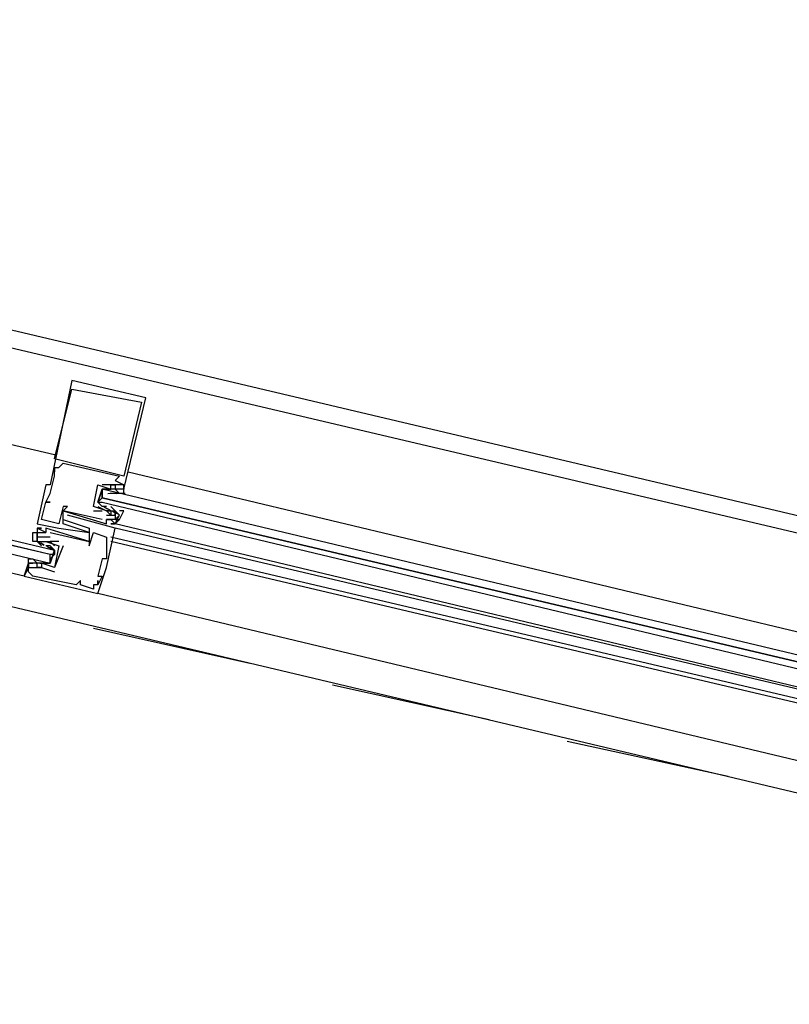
# Model space of a CAD drawing. Header units: feet. Extents: x -79 to 198, y -22 to 181.
# Tile 310 of 318: x 114.47 to 116.83, y 145.37 to 148.39. Entities that reach past the tile are written whole.
import ezdxf

# ---------------------------------------------------------------- set-up
doc = ezdxf.new("R2010")
doc.units = ezdxf.units.FT
doc.layers.add('A-LINEA', color=7, linetype='CONTINUOUS')

msp = doc.modelspace()

# ---------------------------------------------------------------- linework, layer by layer
at = {"layer": 'A-LINEA'}
for p, q in [((110.7333, 148.2578), (118.9467, 146.3244)), ((110.56, 147.5111), (118.7733, 145.5644)), ((114.6267, 147.2844), (114.6267, 147.2844)), ((114.6267, 147.2578), (114.6267, 147.2578)), ((114.8533, 147.2311), (114.8533, 147.2311)), ((114.84, 147.2178), (114.84, 147.2178)), ((114.5733, 147.0444), (114.5733, 147.0444)), ((114.5733, 147.0178), (114.5733, 147.0178)), ((114.5733, 147.0178), (114.5733, 147.0178)), ((114.5867, 147.0178), (114.5867, 147.0178)), ((114.6, 147.0311), (114.6, 147.0311)), ((114.5733, 147.0044), (114.5733, 147.0044)), ((114.5733, 146.9911), (114.5733, 146.9911)), ((114.7733, 146.9911), (114.7733, 146.9911)), ((114.7867, 146.9911), (114.7867, 146.9911)), ((114.8, 147.0044), (118.48, 146.1244)), ((114.5467, 146.9644), (114.5467, 146.9644)), ((114.56, 146.9644), (114.56, 146.9644)), ((114.7067, 146.9644), (114.7067, 146.9644)), ((114.7067, 146.9644), (114.7067, 146.9644)), ((114.72, 146.9644), (114.72, 146.9644)), ((114.7467, 146.9644), (114.7467, 146.9644)), ((114.7467, 146.9644), (114.7467, 146.9644)), ((114.76, 146.9778), (114.76, 146.9778)), ((114.76, 146.9644), (114.76, 146.9644)), ((114.7867, 146.9644), (114.7867, 146.9644)), ((114.56, 146.9378), (114.56, 146.9378)), ((114.72, 146.9244), (114.72, 146.9378)), ((114.7333, 146.9511), (114.7333, 146.9511)), ((114.7369, 146.9379), (114.7487, 146.9389)), ((114.7444, 146.9386), (114.7648, 146.9392)), ((114.7467, 146.9511), (114.7467, 146.9511)), ((114.76, 146.9511), (114.76, 146.9511)), ((114.76, 146.9511), (114.7733, 146.9378)), ((114.76, 146.9378), (114.76, 146.9378)), ((114.7635, 146.9379), (114.7754, 146.9389)), ((114.7716, 146.9385), (114.7898, 146.9388)), ((114.7733, 146.9378), (114.7733, 146.9378)), ((114.7733, 146.9378), (114.7733, 146.9378)), ((114.7867, 146.9511), (114.7867, 146.9511)), ((114.5467, 146.9111), (114.5467, 146.9111)), ((114.5467, 146.9111), (114.5467, 146.9111)), ((114.56, 146.9111), (114.56, 146.9111)), ((114.6, 146.8978), (114.6, 146.8978)), ((114.6133, 146.8978), (114.6133, 146.8978)), ((114.6933, 146.8978), (114.6933, 146.8978)), ((114.6933, 146.8978), (114.6933, 146.8978)), ((114.72, 146.8978), (114.72, 146.8978)), ((114.7356, 146.8893), (114.7254, 146.8955)), ((114.7438, 146.8864), (114.7259, 146.8961)), ((114.7467, 146.8978), (114.7467, 146.8978)), ((114.76, 146.8844), (114.7467, 146.8978)), ((114.6, 146.8844), (114.6, 146.8844)), ((114.6, 146.8844), (114.6, 146.8844)), ((114.6133, 146.8711), (114.6133, 146.8711)), ((114.6933, 146.8844), (114.72, 146.8844)), ((114.6933, 146.8844), (114.6933, 146.8844)), ((114.72, 146.8844), (114.72, 146.8844)), ((114.7333, 146.8844), (114.7333, 146.8844)), ((114.7333, 146.8844), (114.7333, 146.8844)), ((114.7333, 146.8844), (114.7333, 146.8844)), ((114.7333, 146.8711), (114.7333, 146.8711)), ((114.7467, 146.8844), (114.7467, 146.8844)), ((114.7467, 146.8844), (114.7467, 146.8844)), ((114.7467, 146.8711), (114.7467, 146.8711)), ((114.7622, 146.8759), (114.7521, 146.8822)), ((114.7692, 146.8741), (114.753, 146.8826)), ((114.76, 146.8844), (114.76, 146.8844)), ((114.76, 146.8711), (114.76, 146.8711)), ((114.7733, 146.8711), (114.7733, 146.8711)), ((114.52, 146.8444), (114.52, 146.8444)), ((114.5333, 146.8578), (114.5333, 146.8578)), ((114.5867, 146.8444), (114.5867, 146.8444)), ((114.6, 146.8578), (114.6, 146.8578)), ((114.6, 146.8444), (114.6, 146.8444)), ((114.6133, 146.8578), (114.6133, 146.8578)), ((114.72, 146.8578), (114.72, 146.8578)), ((114.7333, 146.8578), (114.7333, 146.8578)), ((114.7333, 146.8578), (114.7333, 146.8578)), ((114.7333, 146.8444), (114.7333, 146.8444)), ((114.7467, 146.8578), (114.7467, 146.8578)), ((114.7467, 146.8578), (114.7467, 146.8578)), ((114.7467, 146.8444), (114.7467, 146.8444)), ((114.76, 146.8578), (114.76, 146.8578)), ((118.44, 145.9644), (114.76, 146.8444)), ((114.76, 146.8444), (114.76, 146.8444)), ((114.76, 146.8444), (114.76, 146.8444)), ((114.76, 146.8444), (114.76, 146.8444)), ((114.76, 146.8444), (114.76, 146.8444)), ((114.76, 146.8444), (114.76, 146.8444)), ((114.52, 146.8311), (114.52, 146.8311)), ((114.52, 146.8311), (114.52, 146.8311)), ((114.52, 146.8178), (114.52, 146.8178)), ((114.52, 146.8044), (114.52, 146.8044)), ((114.5333, 146.8311), (114.5333, 146.8311)), ((114.5333, 146.8178), (114.5333, 146.8178)), ((114.5467, 146.8311), (114.5467, 146.8311)), ((114.5467, 146.8178), (114.5467, 146.8178)), ((114.5467, 146.8178), (114.5467, 146.8178)), ((114.56, 146.8178), (114.56, 146.8178)), ((114.56, 146.8044), (114.56, 146.8044)), ((114.5867, 146.8311), (114.5867, 146.8311)), ((114.68, 146.8311), (114.68, 146.8311)), ((114.68, 146.8178), (114.68, 146.8178)), ((114.6933, 146.8178), (114.6933, 146.8178)), ((114.7333, 146.8044), (114.7333, 146.8044)), ((118.4267, 145.9378), (114.7467, 146.8044)), ((118.44, 145.9644), (114.76, 146.8311)), ((114.76, 146.8311), (114.76, 146.8311)), ((114.52, 146.7911), (114.52, 146.7911)), ((114.5333, 146.7778), (114.52, 146.7911)), ((114.5241, 146.7881), (114.5403, 146.7796)), ((114.5311, 146.7863), (114.5413, 146.78)), ((114.5333, 146.7911), (114.5333, 146.7911)), ((114.5333, 146.7778), (114.5333, 146.7778)), ((114.5467, 146.7911), (114.5467, 146.7911)), ((114.5467, 146.7911), (114.5467, 146.7911)), ((114.5495, 146.7758), (114.5675, 146.7662)), ((114.5578, 146.7729), (114.5679, 146.7667)), ((114.5867, 146.7911), (114.56, 146.7911)), ((114.56, 146.7911), (114.56, 146.7911)), ((114.56, 146.7778), (114.56, 146.7778)), ((114.5867, 146.7911), (114.5867, 146.7911)), ((114.5867, 146.7778), (114.5867, 146.7778)), ((114.5867, 146.7778), (114.5867, 146.7778)), ((114.6, 146.7778), (114.6, 146.7778)), ((114.68, 146.7911), (114.68, 146.7911)), ((114.68, 146.7911), (114.68, 146.7911)), ((114.68, 146.7778), (114.68, 146.7778)), ((118.4267, 145.9244), (114.7467, 146.7911)), ((114.56, 146.7378), (114.5733, 146.7511)), ((114.7333, 146.7644), (114.7333, 146.7644)), ((114.4933, 146.7244), (114.4933, 146.7244)), ((114.5067, 146.7378), (114.52, 146.7244)), ((114.5067, 146.7244), (114.5067, 146.7244)), ((114.5351, 146.7237), (114.5168, 146.7234)), ((114.5298, 146.7243), (114.5179, 146.7233)), ((114.52, 146.7378), (114.52, 146.7378)), ((114.52, 146.7244), (114.52, 146.7244)), ((114.5489, 146.7236), (114.5285, 146.723)), ((114.5333, 146.7244), (114.5333, 146.7244)), ((114.5565, 146.7243), (114.5446, 146.7233)), ((114.5467, 146.7244), (114.5467, 146.7244)), ((114.72, 146.7378), (114.72, 146.7378)), ((114.7333, 146.7378), (114.7333, 146.7378)), ((114.48, 146.6844), (114.48, 146.6844)), ((114.4933, 146.7111), (114.4933, 146.7111)), ((114.4933, 146.6978), (114.4933, 146.6978)), ((114.5067, 146.6844), (114.5067, 146.6844)), ((114.52, 146.7111), (114.52, 146.7111)), ((114.5333, 146.7111), (114.5333, 146.7111)), ((114.5333, 146.7111), (114.5333, 146.7111)), ((114.5733, 146.7111), (114.5733, 146.7111)), ((114.5733, 146.7111), (114.5733, 146.7111)), ((114.5733, 146.6978), (114.5733, 146.6978)), ((114.7067, 146.6844), (114.7067, 146.6844)), ((114.72, 146.6844), (114.72, 146.6844)), ((114.7333, 146.7111), (114.7333, 146.7111)), ((114.64, 146.6578), (114.64, 146.6578)), ((114.6533, 146.6711), (114.6533, 146.6711)), ((114.6533, 146.6578), (114.6533, 146.6578)), ((114.6933, 146.6578), (114.6933, 146.6578)), ((114.7067, 146.6711), (114.7067, 146.6711)), ((114.7067, 146.6578), (114.7067, 146.6578)), ((114.7067, 146.6578), (114.7067, 146.6578)), ((114.6933, 146.6444), (114.6933, 146.6444)), ((118.3867, 145.7511), (114.7067, 146.6311)), ((114.7067, 146.6311), (114.7067, 146.6311)), ((114.6933, 146.5244), (115.1733, 146.4178)), ((115.4267, 146.3511), (115.9067, 146.2444)), ((116.1467, 146.1778), (116.64, 146.0711))]:
    msp.add_line(p, q, dxfattribs=at)
for points in [[(110.4133, 148.3911), (124.3067, 145.1111), (120.72, 129.9644)], [(110.4133, 148.3911), (124.3067, 145.1111)], [(110.6667, 147.9778), (112.4533, 147.5511), (114.5733, 147.0578)], [(112.3867, 147.2844), (114.5733, 146.7644), (114.5733, 146.7511), (114.56, 146.7511), (112.3733, 147.2711)], [(112.3733, 147.2444), (114.56, 146.7244), (114.56, 146.7378), (114.56, 146.7511), (112.3733, 147.2578)], [(114.7867, 146.9511), (114.8533, 147.2311), (114.6267, 147.2844), (114.56, 146.9644), (114.5467, 146.9644), (114.52, 146.8444), (114.5867, 146.8311), (114.68, 146.8178), (114.6, 146.8444), (114.6, 146.8844), (114.7333, 146.8444), (114.7333, 146.8578), (114.7467, 146.8578), (114.76, 146.8444), (114.7467, 146.8444), (114.76, 146.8444), (114.7733, 146.8711), (114.76, 146.8844), (114.76, 146.8844)], [(114.6267, 147.2578), (114.84, 147.2178), (114.7867, 146.9911), (114.5733, 147.0444), (114.6267, 147.2578)], [(114.4933, 146.7111), (114.4933, 146.7111), (114.48, 146.6844), (112.36, 147.1778)], [(114.72, 146.8578), (114.6, 146.8844), (114.6133, 146.8978), (114.6, 146.8978), (114.5867, 146.8444), (114.5333, 146.8578), (114.5467, 146.9111), (114.56, 146.9111), (114.5467, 146.9111), (114.56, 146.9378), (114.5733, 146.9911), (114.5733, 147.0178), (114.5733, 147.0044), (114.5733, 147.0178), (114.5867, 147.0178), (114.6, 147.0311), (114.7733, 146.9911), (114.76, 146.9778), (114.7867, 146.9644), (114.7467, 146.9644), (114.7467, 146.9644), (114.72, 146.9644)], [(114.6933, 146.8978), (114.6933, 146.8978), (114.7067, 146.9644), (114.7067, 146.9644)], [(114.7467, 146.8844), (114.7333, 146.8844), (114.7467, 146.8844), (114.7467, 146.8711), (114.7333, 146.8844), (114.6933, 146.8978), (114.7067, 146.9644), (114.7467, 146.9511)], [(114.7867, 146.9378), (114.7867, 146.9644), (114.7867, 146.9511), (114.7733, 146.9511), (114.76, 146.9511), (114.7467, 146.9511), (114.72, 146.9511), (114.7067, 146.9111)], [(114.7467, 146.9511), (114.7467, 146.9644), (114.76, 146.9644), (114.76, 146.9511)], [(114.7333, 146.8978), (114.72, 146.8978), (114.7067, 146.9111), (114.72, 146.9511), (114.7333, 146.9511), (114.7467, 146.9511)], [(118.4667, 146.0578), (114.72, 146.9511), (114.72, 146.9378), (114.72, 146.9244), (118.4533, 146.0444), (114.72, 146.9244), (114.7067, 146.9111), (114.72, 146.9111), (118.4533, 146.0178)], [(114.7067, 146.8978), (114.7333, 146.8844), (114.76, 146.8844), (114.76, 146.8711), (114.76, 146.8844), (114.7733, 146.8711), (114.76, 146.8578), (114.7733, 146.8578), (114.7867, 146.8844), (114.7733, 146.8844)], [(114.48, 146.6844), (114.7067, 146.6311), (114.7333, 146.7111), (114.76, 146.8311), (114.6133, 146.8711)], [(114.7333, 146.8711), (114.76, 146.8711), (114.76, 146.8578), (114.7467, 146.8578), (114.7333, 146.8578), (114.7333, 146.8578)], [(114.6, 146.8578), (114.68, 146.8311), (114.68, 146.7911), (114.5467, 146.8311), (114.5467, 146.8178), (114.52, 146.8311), (114.5333, 146.8311), (114.52, 146.8311), (114.52, 146.7911), (114.52, 146.7911)], [(114.76, 146.8578), (114.7733, 146.8578), (114.76, 146.8444)], [(114.76, 146.8578), (114.7733, 146.8578), (114.76, 146.8444)], [(114.76, 146.8578), (114.7733, 146.8578), (114.76, 146.8444)], [(114.52, 146.7911), (114.5067, 146.7911), (114.5067, 146.8178), (114.52, 146.8178), (114.52, 146.7911), (114.52, 146.8044), (114.52, 146.7911), (114.5467, 146.7911), (114.56, 146.7911), (114.5733, 146.7778)], [(114.56, 146.8044), (114.52, 146.8044), (114.52, 146.8178), (114.5333, 146.8178), (114.5467, 146.8178), (114.5467, 146.8178)], [(114.56, 146.8178), (114.68, 146.7911), (114.68, 146.7778), (114.6933, 146.8178), (114.7333, 146.8044), (114.7333, 146.7644), (114.7333, 146.7378), (114.72, 146.7378), (114.7067, 146.6844), (114.72, 146.6844), (114.7067, 146.6578), (114.7067, 146.6711), (114.7067, 146.6578), (114.6933, 146.6578), (114.6933, 146.6444)], [(114.5333, 146.7911), (114.5467, 146.7911), (114.5867, 146.7778), (114.5733, 146.7111), (114.5333, 146.7244), (114.5333, 146.7111), (114.52, 146.7111), (114.52, 146.7244)], [(114.5333, 146.7244), (114.5467, 146.7244), (114.56, 146.7244), (114.5733, 146.7644), (114.56, 146.7778), (114.5467, 146.7778)], [(114.6, 146.7778), (114.5733, 146.7111), (114.5733, 146.7111)], [(114.5733, 146.7644), (114.56, 146.7244), (114.5333, 146.7244), (114.5067, 146.7244), (114.4933, 146.7244), (114.4933, 146.7111), (114.4933, 146.7378), (114.5067, 146.7378)], [(114.48, 146.6844), (114.4933, 146.7244), (114.5067, 146.7244), (114.5067, 146.7244)], [(114.4933, 146.7111), (114.4933, 146.7111), (114.48, 146.6844)], [(114.4933, 146.7111), (114.4933, 146.7111), (114.48, 146.6844)], [(114.6933, 146.6444), (114.6533, 146.6578), (114.6533, 146.6711), (114.64, 146.6578), (114.5067, 146.6844), (114.4933, 146.6978), (114.4933, 146.7111), (114.5333, 146.7111), (114.5333, 146.7111), (114.5733, 146.6978)]]:
    msp.add_lwpolyline(points, dxfattribs=at)

doc.saveas('drawing.dxf')
